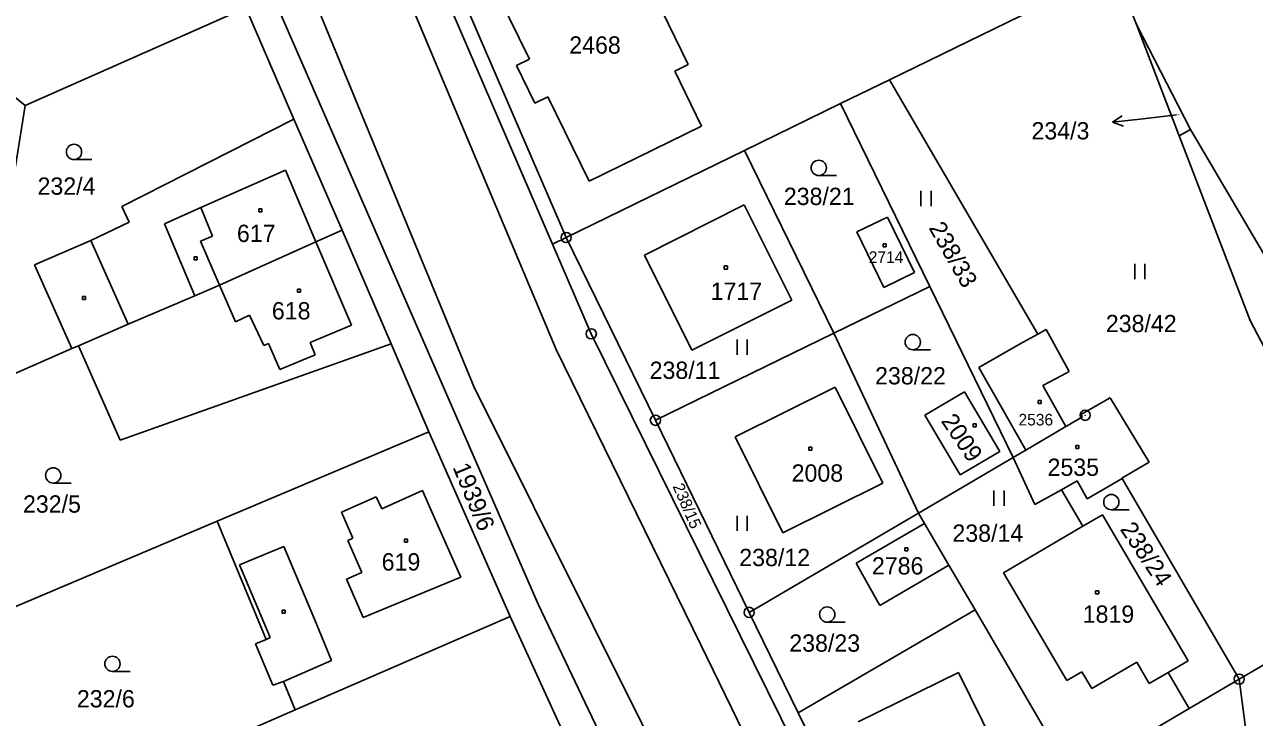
# Model space of a CAD drawing. Extents: x -795483 to -789093, y -1112258 to -1108741.
# Drawn here: x -791705.2 to -791584.5, y -1111095.9 to -1111027.8 of the extents above; entities that cross this region are included whole.
import ezdxf

# ---------------------------------------------------------------- set-up
doc = ezdxf.new("R2010")
doc.units = 0
for name, color, linetype in [('Komunikace', 7, 'Continuous'), ('Vrstva 1', 7, 'Continuous'), ('Vrstva 14', 7, 'Continuous'), ('Vrstva 15', 7, 'Continuous'), ('Vrstva 16', 7, 'Continuous'), ('Vrstva 2', 7, 'Continuous'), ('Vrstva 23', 7, 'Continuous'), ('Vrstva 25', 7, 'Continuous'), ('Vrstva 28', 7, 'Continuous')]:
    doc.layers.add(name, color=color, linetype=linetype)

msp = doc.modelspace()

# ---------------------------------------------------------------- linework, layer by layer
at = {"layer": 'Komunikace'}
msp.add_line((-791592.11, -1111036.72), (-791595.39, -1111037.09), dxfattribs=at)
at = {"layer": 'Vrstva 1'}
for p, q in [((-791695.33, -1110991.76), (-791654.76, -1111084.75)), ((-791653.35, -1111049.39), (-791666.74, -1111018.35)), ((-791665.59, -1111017.28), (-791652.01, -1111048.74)), ((-791655.61, -1111031.25), (-791660.12, -1111022.06)), ((-791644.41, -1111022.79), (-791640.02, -1111031.76)), ((-791596.04, -1111027.85), (-791598.11, -1111022.45)), ((-791620.28, -1111033.26), (-791600.83, -1111023.77)), ((-791683.47, -1111026.2), (-791705.13, -1111035.78)), ((-791683.47, -1111026.2), (-791678.74, -1111037.12)), ((-791596.04, -1111027.85), (-791591.85, -1111038.75)), ((-791590.73, -1111038.16), (-791596.04, -1111027.85)), ((-791705.13, -1111035.78), (-791712.58, -1111029.71)), ((-791656.89, -1111031.87), (-791655.61, -1111031.25)), ((-791655.08, -1111035.55), (-791656.89, -1111031.87)), ((-791640.02, -1111031.76), (-791641.36, -1111032.42)), ((-791641.36, -1111032.42), (-791638.72, -1111037.82)), ((-791625.07, -1111035.6), (-791620.28, -1111033.26)), ((-791653.81, -1111034.93), (-791655.08, -1111035.55)), ((-791649.75, -1111043.22), (-791653.81, -1111034.93)), ((-791705.13, -1111035.78), (-791709.56, -1111063.59)), ((-791625.07, -1111035.6), (-791634.5, -1111040.2)), ((-791616.31, -1111053.56), (-791625.07, -1111035.6)), ((-791678.74, -1111037.12), (-791695.64, -1111045.69)), ((-791678.74, -1111037.12), (-791673.99, -1111048.04)), ((-791638.72, -1111037.82), (-791649.75, -1111043.22)), ((-791590.73, -1111038.16), (-791591.85, -1111038.75)), ((-791591.85, -1111038.75), (-791584.88, -1111056.9)), ((-791590.73, -1111038.16), (-791583.24, -1111050.88)), ((-791652.01, -1111048.74), (-791634.5, -1111040.2)), ((-791634.5, -1111040.2), (-791625.74, -1111058.15)), ((-791695.64, -1111045.69), (-791694.9, -1111047.25)), ((-791644.33, -1111050.48), (-791634.54, -1111045.55)), ((-791634.54, -1111045.55), (-791629.86, -1111054.9)), ((-791694.9, -1111047.25), (-791698.67, -1111049.05)), ((-791623.47, -1111048.19), (-791620.48, -1111046.76)), ((-791620.48, -1111046.76), (-791617.81, -1111052.17)), ((-791673.99, -1111048.04), (-791676.59, -1111049.16)), ((-791673.99, -1111048.04), (-791669.2, -1111059.2)), ((-791620.83, -1111053.65), (-791623.47, -1111048.19)), ((-791698.67, -1111049.05), (-791704.2, -1111051.43)), ((-791676.59, -1111049.16), (-791686.03, -1111053.42)), ((-791652.01, -1111048.74), (-791653.35, -1111049.39)), ((-791653.35, -1111049.39), (-791649.55, -1111058.2)), ((-791652.01, -1111048.74), (-791643.25, -1111066.69)), ((-791639.66, -1111059.81), (-791644.33, -1111050.48)), ((-791704.2, -1111051.43), (-791700.52, -1111059.64)), ((-791617.81, -1111052.17), (-791620.83, -1111053.65)), ((-791686.03, -1111053.42), (-791688.45, -1111054.46)), ((-791688.45, -1111054.46), (-791694.99, -1111057.27)), ((-791616.31, -1111053.56), (-791625.74, -1111058.15)), ((-791608.13, -1111070.34), (-791616.31, -1111053.56)), ((-791629.86, -1111054.9), (-791639.66, -1111059.81)), ((-791584.88, -1111056.9), (-791572.35, -1111080.8)), ((-791694.99, -1111057.27), (-791699.88, -1111059.37)), ((-791649.55, -1111058.2), (-791622.27, -1111113.42)), ((-791643.25, -1111066.69), (-791625.74, -1111058.15)), ((-791625.74, -1111058.15), (-791617.44, -1111075.81)), ((-791607.51, -1111059.21), (-791605.72, -1111058.23)), ((-791605.72, -1111058.23), (-791604.89, -1111057.78)), ((-791604.89, -1111057.78), (-791602.65, -1111061.89)), ((-791699.88, -1111059.37), (-791700.52, -1111059.64)), ((-791699.88, -1111059.37), (-791695.79, -1111068.63)), ((-791695.79, -1111068.63), (-791669.2, -1111059.2)), ((-791669.2, -1111059.2), (-791665.5, -1111067.83)), ((-791611.49, -1111061.5), (-791607.51, -1111059.21)), ((-791700.52, -1111059.64), (-791709.56, -1111063.59)), ((-791609.34, -1111065.29), (-791611.49, -1111061.5)), ((-791602.65, -1111061.89), (-791603.36, -1111062.28)), ((-791603.36, -1111062.28), (-791605.22, -1111063.29)), ((-791635.42, -1111068.33), (-791625.6, -1111063.45)), ((-791625.6, -1111063.45), (-791620.92, -1111072.86)), ((-791616.79, -1111066.18), (-791612.9, -1111063.89)), ((-791612.9, -1111063.89), (-791609.45, -1111069.74)), ((-791605.22, -1111063.29), (-791602.96, -1111067.31)), ((-791606.88, -1111069.61), (-791609.34, -1111065.29)), ((-791601.21, -1111065.95), (-791598.63, -1111064.5)), ((-791598.63, -1111064.5), (-791594.78, -1111070.79)), ((-791643.25, -1111066.69), (-791634.05, -1111085.55)), ((-791613.34, -1111072.03), (-791616.79, -1111066.18)), ((-791602.9, -1111067.27), (-791601.34, -1111066.36)), ((-791601.49, -1111066.11), (-791601.21, -1111065.95)), ((-791601.34, -1111066.36), (-791601.49, -1111066.11)), ((-791665.5, -1111067.83), (-791686.26, -1111076.61)), ((-791665.5, -1111067.83), (-791657.51, -1111085.96)), ((-791606.88, -1111069.61), (-791602.96, -1111067.31)), ((-791602.96, -1111067.31), (-791602.9, -1111067.27)), ((-791630.76, -1111077.74), (-791635.42, -1111068.33)), ((-791608.13, -1111070.34), (-791617.44, -1111075.81)), ((-791609.45, -1111069.74), (-791613.34, -1111072.03)), ((-791608.13, -1111070.34), (-791606.88, -1111069.61)), ((-791608.13, -1111070.34), (-791606.01, -1111074.96)), ((-791594.78, -1111070.79), (-791597.47, -1111072.38)), ((-791603.39, -1111073.51), (-791601.84, -1111072.65)), ((-791601.84, -1111072.65), (-791600.88, -1111074.39)), ((-791600.88, -1111074.39), (-791597.45, -1111072.41)), ((-791597.47, -1111072.38), (-791597.45, -1111072.41)), ((-791585.95, -1111092.11), (-791597.45, -1111072.41)), ((-791620.92, -1111072.86), (-791630.76, -1111077.74)), ((-791606.01, -1111074.96), (-791603.39, -1111073.51)), ((-791603.39, -1111073.51), (-791601.3, -1111077.1)), ((-791617.44, -1111075.81), (-791634.05, -1111085.55)), ((-791617.44, -1111075.81), (-791616.84, -1111076.83)), ((-791601.3, -1111077.1), (-791599.36, -1111075.96)), ((-791599.36, -1111075.96), (-791590.96, -1111090.29)), ((-791686.26, -1111076.61), (-791713.48, -1111088.13)), ((-791686.26, -1111076.61), (-791681.47, -1111088.2)), ((-791623.53, -1111080.72), (-791616.84, -1111076.83)), ((-791616.84, -1111076.83), (-791614.46, -1111080.9)), ((-791609.08, -1111081.66), (-791601.3, -1111077.1)), ((-791621.21, -1111084.89), (-791623.53, -1111080.72)), ((-791614.46, -1111080.9), (-791621.21, -1111084.89)), ((-791614.46, -1111080.9), (-791611.88, -1111085.3)), ((-791602.86, -1111092.24), (-791609.08, -1111081.66)), ((-791585.95, -1111092.11), (-791570.55, -1111083.07)), ((-791654.76, -1111084.75), (-791637.55, -1111120.87)), ((-791657.51, -1111085.96), (-791678.6, -1111095.13)), ((-791657.51, -1111085.96), (-791647.15, -1111108.62)), ((-791634.05, -1111085.55), (-791629.23, -1111095.42)), ((-791629.23, -1111095.42), (-791611.88, -1111085.3)), ((-791602.29, -1111101.7), (-791611.88, -1111085.3)), ((-791681.47, -1111088.2), (-791682.51, -1111088.64)), ((-791682.51, -1111088.64), (-791680.81, -1111092.69)), ((-791596.01, -1111090.43), (-791600.42, -1111093.01)), ((-791594.79, -1111092.52), (-791596.01, -1111090.43)), ((-791590.96, -1111090.29), (-791592.93, -1111091.44)), ((-791623.36, -1111096.31), (-791613.5, -1111091.44)), ((-791613.5, -1111091.44), (-791608.85, -1111100.85)), ((-791601.38, -1111091.38), (-791602.86, -1111092.24)), ((-791600.42, -1111093.01), (-791601.38, -1111091.38)), ((-791592.93, -1111091.44), (-791594.79, -1111092.52)), ((-791592.93, -1111091.44), (-791590.86, -1111094.99)), ((-791680.81, -1111092.69), (-791679.75, -1111092.34)), ((-791679.75, -1111092.34), (-791678.6, -1111095.13)), ((-791585.95, -1111092.11), (-791590.86, -1111094.99)), ((-791585.95, -1111092.11), (-791584.83, -1111100.66)), ((-791678.6, -1111095.13), (-791685.2, -1111098)), ((-791620.86, -1111112.59), (-791629.23, -1111095.42)), ((-791602.29, -1111101.7), (-791590.86, -1111094.99))]:
    msp.add_line(p, q, dxfattribs=at)
msp.add_lwpolyline([(-791620.28, -1111033.26), (-791608.34, -1111053.74), (-791605.72, -1111058.23)], dxfattribs=at)
at = {"layer": 'Vrstva 16'}
for p, q in [((-791598.37, -1111037.42), (-791597.43, -1111036.81)), ((-791595.39, -1111037.09), (-791598.37, -1111037.42)), ((-791598.37, -1111037.42), (-791597.32, -1111037.81))]:
    msp.add_line(p, q, dxfattribs=at)
at = {"layer": 'Vrstva 2'}
for p, q in [((-791690.05, -1110993.02), (-791661.09, -1111063.37)), ((-791652.99, -1111059.74), (-791669.35, -1111020.79)), ((-791679.56, -1111042.13), (-791687.88, -1111045.81)), ((-791676.59, -1111049.16), (-791679.56, -1111042.13)), ((-791691.45, -1111047.39), (-791687.88, -1111045.81)), ((-791687.88, -1111045.81), (-791686.71, -1111048.63)), ((-791688.45, -1111054.46), (-791691.45, -1111047.39)), ((-791686.71, -1111048.63), (-791687.9, -1111049.12)), ((-791698.67, -1111049.05), (-791694.99, -1111057.27)), ((-791687.9, -1111049.12), (-791686.03, -1111053.42)), ((-791676.59, -1111049.16), (-791673.07, -1111057.36)), ((-791684.46, -1111057.01), (-791686.03, -1111053.42)), ((-791683.1, -1111056.36), (-791684.46, -1111057.01)), ((-791681.68, -1111059.34), (-791683.1, -1111056.36)), ((-791673.07, -1111057.36), (-791677.14, -1111059.05)), ((-791681.24, -1111059.15), (-791681.68, -1111059.34)), ((-791680.11, -1111061.72), (-791681.24, -1111059.15)), ((-791677.14, -1111059.05), (-791676.65, -1111060.25)), ((-791676.65, -1111060.25), (-791680.11, -1111061.72)), ((-791638.8, -1111088.74), (-791652.99, -1111059.74)), ((-791661.09, -1111063.37), (-791632.92, -1111119.76)), ((-791670.11, -1111075.4), (-791666.12, -1111073.57)), ((-791666.12, -1111073.57), (-791665.49, -1111075.01)), ((-791674.06, -1111075.72), (-791670.66, -1111074.21)), ((-791670.66, -1111074.21), (-791670.11, -1111075.4)), ((-791665.49, -1111075.01), (-791662.36, -1111082.09)), ((-791672.95, -1111078.27), (-791674.06, -1111075.72)), ((-791673.44, -1111078.48), (-791672.95, -1111078.27)), ((-791672.06, -1111081.62), (-791673.44, -1111078.48)), ((-791679.74, -1111079.07), (-791684.07, -1111080.89)), ((-791676.73, -1111086.21), (-791679.74, -1111079.07)), ((-791684.07, -1111080.89), (-791681.06, -1111088.03)), ((-791673.57, -1111082.28), (-791672.06, -1111081.62)), ((-791671.94, -1111086.05), (-791673.57, -1111082.28)), ((-791662.36, -1111082.09), (-791671.94, -1111086.05)), ((-791675.03, -1111090.26), (-791676.73, -1111086.21)), ((-791681.47, -1111088.2), (-791681.06, -1111088.03)), ((-791623.19, -1111120.61), (-791638.8, -1111088.74)), ((-791679.75, -1111092.34), (-791675.03, -1111090.26))]:
    msp.add_line(p, q, dxfattribs=at)
at = {"layer": 'Vrstva 23'}
for p, q in [((-791700.32, -1111041.1), (-791698.57, -1111041.1)), ((-791627.22, -1111042.66), (-791625.47, -1111042.66)), ((-791617.2, -1111045.67), (-791617.2, -1111044.17)), ((-791616.2, -1111044.17), (-791616.2, -1111045.67)), ((-791596.2, -1111052.84), (-791596.2, -1111051.34)), ((-791595.2, -1111051.34), (-791595.2, -1111052.84)), ((-791635.24, -1111060.25), (-791635.24, -1111058.75)), ((-791634.24, -1111058.75), (-791634.24, -1111060.25)), ((-791617.99, -1111059.77), (-791616.24, -1111059.77)), ((-791702.36, -1111072.85), (-791700.61, -1111072.85)), ((-791610.03, -1111075.08), (-791610.03, -1111073.58)), ((-791609.03, -1111073.58), (-791609.03, -1111075.08)), ((-791635.24, -1111077.56), (-791635.24, -1111076.06)), ((-791634.24, -1111076.06), (-791634.24, -1111077.56)), ((-791598.5, -1111075.47), (-791596.75, -1111075.47)), ((-791626.39, -1111086.51), (-791624.64, -1111086.51)), ((-791696.55, -1111091.35), (-791694.8, -1111091.35))]:
    msp.add_line(p, q, dxfattribs=at)
for centre in [(-791700.32, -1111040.35), (-791627.22, -1111041.91), (-791617.99, -1111059.02), (-791702.36, -1111072.1), (-791598.5, -1111074.72), (-791626.39, -1111085.76), (-791696.55, -1111090.6)]:
    msp.add_circle(centre, 0.75, dxfattribs=at)
at = {"layer": 'Vrstva 25'}
for p, q in [((-791682.18, -1111045.94), (-791681.88, -1111045.94)), ((-791682.18, -1111046.24), (-791682.18, -1111045.94)), ((-791681.88, -1111045.94), (-791681.88, -1111046.24)), ((-791681.88, -1111046.24), (-791682.18, -1111046.24)), ((-791620.91, -1111049.37), (-791620.61, -1111049.37)), ((-791620.91, -1111049.67), (-791620.91, -1111049.37)), ((-791620.61, -1111049.67), (-791620.91, -1111049.67)), ((-791620.61, -1111049.37), (-791620.61, -1111049.67)), ((-791688.53, -1111050.65), (-791688.23, -1111050.65)), ((-791688.53, -1111050.95), (-791688.53, -1111050.65)), ((-791688.23, -1111050.95), (-791688.53, -1111050.95)), ((-791688.23, -1111050.65), (-791688.23, -1111050.95)), ((-791636.49, -1111051.54), (-791636.19, -1111051.54)), ((-791636.49, -1111051.84), (-791636.49, -1111051.54)), ((-791636.19, -1111051.84), (-791636.49, -1111051.84)), ((-791636.19, -1111051.54), (-791636.19, -1111051.84)), ((-791699.5, -1111054.54), (-791699.2, -1111054.54)), ((-791699.5, -1111054.84), (-791699.5, -1111054.54)), ((-791699.2, -1111054.54), (-791699.2, -1111054.84)), ((-791678.38, -1111053.82), (-791678.08, -1111053.82)), ((-791678.38, -1111054.12), (-791678.38, -1111053.82)), ((-791678.08, -1111054.12), (-791678.38, -1111054.12)), ((-791678.08, -1111053.82), (-791678.08, -1111054.12)), ((-791699.2, -1111054.84), (-791699.5, -1111054.84)), ((-791605.69, -1111064.74), (-791605.39, -1111064.74)), ((-791605.69, -1111065.04), (-791605.69, -1111064.74)), ((-791605.39, -1111065.04), (-791605.69, -1111065.04)), ((-791605.39, -1111064.74), (-791605.39, -1111065.04)), ((-791612.06, -1111067.04), (-791611.76, -1111067.04)), ((-791612.06, -1111067.34), (-791612.06, -1111067.04)), ((-791611.76, -1111067.34), (-791612.06, -1111067.34)), ((-791611.76, -1111067.04), (-791611.76, -1111067.34)), ((-791601.98, -1111069.16), (-791601.68, -1111069.16)), ((-791601.98, -1111069.46), (-791601.98, -1111069.16)), ((-791601.68, -1111069.16), (-791601.68, -1111069.46)), ((-791628.19, -1111069.34), (-791627.89, -1111069.34)), ((-791628.19, -1111069.64), (-791628.19, -1111069.34)), ((-791627.89, -1111069.64), (-791628.19, -1111069.64)), ((-791627.89, -1111069.34), (-791627.89, -1111069.64)), ((-791601.68, -1111069.46), (-791601.98, -1111069.46)), ((-791667.88, -1111078.36), (-791667.58, -1111078.36)), ((-791667.88, -1111078.66), (-791667.88, -1111078.36)), ((-791667.58, -1111078.66), (-791667.88, -1111078.66)), ((-791667.58, -1111078.36), (-791667.58, -1111078.66)), ((-791618.78, -1111079.22), (-791618.48, -1111079.22)), ((-791618.78, -1111079.52), (-791618.78, -1111079.22)), ((-791618.48, -1111079.52), (-791618.78, -1111079.52)), ((-791618.48, -1111079.22), (-791618.48, -1111079.52)), ((-791600.04, -1111083.42), (-791599.74, -1111083.42)), ((-791600.04, -1111083.72), (-791600.04, -1111083.42)), ((-791599.74, -1111083.42), (-791599.74, -1111083.72)), ((-791599.74, -1111083.72), (-791600.04, -1111083.72)), ((-791679.88, -1111085.33), (-791679.58, -1111085.33)), ((-791679.88, -1111085.63), (-791679.88, -1111085.33)), ((-791679.58, -1111085.63), (-791679.88, -1111085.63)), ((-791679.58, -1111085.33), (-791679.58, -1111085.63))]:
    msp.add_line(p, q, dxfattribs=at)
at = {"layer": 'Vrstva 28'}
for centre, radius in [((-791652.01, -1111048.74), 0.5), ((-791652.01, -1111048.74), 0.01), ((-791649.55, -1111058.2), 0.5), ((-791649.55, -1111058.2), 0.01), ((-791643.25, -1111066.69), 0.5), ((-791643.25, -1111066.69), 0.01), ((-791601.07, -1111066.2), 0.5), ((-791601.07, -1111066.2), 0.01), ((-791634.05, -1111085.55), 0.5), ((-791634.05, -1111085.55), 0.01), ((-791585.95, -1111092.11), 0.5), ((-791585.95, -1111092.11), 0.01)]:
    msp.add_circle(centre, radius, dxfattribs=at)

# ---------------------------------------------------------------- texts
at = {"layer": 'Vrstva 14'}
for s, height, p in [('234/3', 0.1, (-791592.11, -1111036.72)), ('232/4', 1.7, (-791703.9, -1111044.55)), ('238/21', 1.7, (-791630.65, -1111045.56)), ('238/42', 1.7, (-791599.04, -1111058.04)), ('238/11', 1.7, (-791643.82, -1111062.63)), ('238/22', 1.7, (-791621.69, -1111063.17)), ('232/5', 1.7, (-791705.33, -1111075.76)), ('238/14', 1.7, (-791614.1, -1111078.62)), ('238/12', 1.7, (-791635.02, -1111081.01)), ('238/23', 1.7, (-791630.11, -1111089.41)), ('232/6', 1.7, (-791700.04, -1111094.88))]:
    msp.add_text(s, height=height, dxfattribs=at).set_placement(p)
for s, height, rotation, p in [('238/33', 1.7, 299.6611, (-791616.47, -1111047.8)), ('1939/6', 1.7, 292.3951, (-791663.18, -1111071.29)), ('238/15', 1.14, 293.3254, (-791641.58, -1111073.17)), ('238/24', 1.7, 303.6536, (-791597.7, -1111077.38))]:
    msp.add_text(s, height=height, rotation=rotation, dxfattribs=at).set_placement(p)
at = {"layer": 'Vrstva 15'}
for s, height, p in [('2468', 1.7, (-791651.71, -1111030.7)), ('617', 1.7, (-791684.33, -1111049.19)), ('2714', 1.14, (-791622.31, -1111051.24)), ('1717', 1.7, (-791637.83, -1111054.87)), ('618', 1.7, (-791680.9, -1111056.79)), ('2536', 1.14, (-791607.61, -1111067.2)), ('2008', 1.7, (-791629.88, -1111072.72)), ('2535', 1.7, (-791604.76, -1111072.15)), ('619', 1.7, (-791670.12, -1111081.44)), ('2786', 1.7, (-791622, -1111081.83)), ('1819', 1.7, (-791601.31, -1111086.57))]:
    msp.add_text(s, height=height, dxfattribs=at).set_placement(p)
msp.add_text('2009', height=1.7, rotation=303.9555, dxfattribs=at).set_placement((-791615.27, -1111066.76))
at = {"layer": 'Vrstva 16'}
msp.add_text('234/3', height=1.7, dxfattribs=at).set_placement((-791606.34, -1111039.12))

doc.saveas('drawing.dxf')
